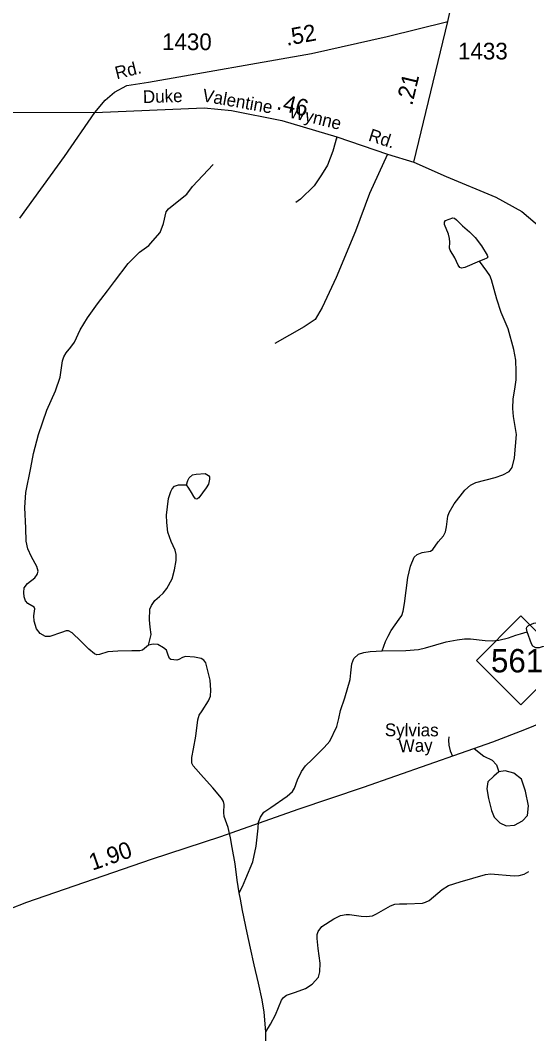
# Model space of a CAD drawing. Extents: x 2126262 to 2293712, y 749403 to 919119.
# Drawn here: x 2225687 to 2229493, y 867756 to 875346 of the extents above; entities that cross this region are included whole.
import ezdxf

# ---------------------------------------------------------------- set-up
doc = ezdxf.new("R2010")
doc.units = 0
for name, color, linetype in [('Exist Hydrographic Creek Single Shore', 7, 'Continuous'), ('Exist Hydrographic Misc Water Feature', 7, 'Continuous'), ('Exist Hydrographic Pond Under 1500 Sq Ft', 7, 'Continuous'), ('Exist Road Non-System Type 51', 7, 'Continuous'), ('Exist Road Non-System Type 51 Label', 7, 'Continuous'), ('Exist Road Primary NC Attributed', 7, 'Continuous'), ('Exist Road Primary NC Service Mileage Hundredths English Label', 7, 'Continuous'), ('Exist Road Primary NC Shield CELL', 7, 'Continuous'), ('Exist Road Primary NC Shield Number Label', 7, 'Continuous'), ('Exist Road Secondary Mileage Hundredths English Label', 7, 'Continuous'), ('Exist Road Secondary Type 51 Attributed', 7, 'Continuous'), ('Exist Road Secondary Type 51 Label', 7, 'Continuous'), ('Exist Road Secondary Type 51 Number Label', 7, 'Continuous')]:
    doc.layers.add(name, color=color, linetype=linetype)

msp = doc.modelspace()

# ---------------------------------------------------------------- linework, layer by layer
at = {"layer": 'Exist Hydrographic Creek Single Shore'}
for points in [[(2226647.7, 870664.9), (2226602.9, 870628.9), (2226582.2, 870623.4), (2226523.2, 870622.3), (2226418.3, 870621.2), (2226342.9, 870616.8), (2226279.5, 870595), (2226260.9, 870593.9), (2226243.4, 870601.5), (2226200.8, 870636.5), (2226140.7, 870695.6), (2226075.8, 870757.9), (2226048.5, 870774.3), (2226032.1, 870773.2), (2225997.1, 870760.1), (2225907.5, 870731.6), (2225876.9, 870730.5), (2225836.5, 870753.5), (2225809.2, 870787.4), (2225790.6, 870845.3), (2225789.5, 870885.8), (2225797.1, 870937.6), (2225790.6, 870949.7), (2225743.6, 870978.1), (2225726.1, 870997.8), (2225716.3, 871027.3), (2225713, 871061.2), (2225717.4, 871094.7), (2225741.4, 871127.5), (2225797.1, 871171.3), (2225814.6, 871194.2), (2225820.1, 871219.4), (2225812.4, 871254.4), (2225772, 871326.5), (2225743.6, 871388.4), (2225732.7, 871445.3), (2225729.4, 871542.6), (2225720.7, 871696.8), (2225729.4, 871809.4), (2225766.6, 871993.4), (2225786.2, 872102.7), (2225823.4, 872242.7), (2225885.7, 872426.7)], [(2227325.1, 868810.3), (2227311.2, 868906.4), (2227294.9, 869027.7), (2227274.1, 869149.7), (2227259.9, 869224.1), (2227242.4, 869300.6), (2227214, 869383.7), (2227210.7, 869413.7), (2227212.9, 869472.7), (2227209.6, 869494.6), (2227194.3, 869519.7), (2227127.7, 869598.5), (2227059.9, 869675), (2226981.2, 869762.5), (2226971.4, 869782.1), (2226971.4, 869798.5), (2226972.5, 869824.8), (2226984.5, 869890.7), (2227002, 869984.7), (2227016.2, 870107.2), (2227026, 870141.1), (2227047.9, 870175), (2227097.4, 870248.8), (2227110.5, 870284.9), (2227114.9, 870328.6), (2227108.3, 870404), (2227075.5, 870534.2), (2227062.4, 870552.7), (2227041.7, 870565.9), (2226990.3, 870575.7), (2226923.7, 870580.1), (2226902.9, 870573.1), (2226874.5, 870558.9), (2226858.1, 870554.5), (2226813.3, 870558.9), (2226803.5, 870566.5), (2226794.7, 870590.6), (2226780.9, 870627.8), (2226759.1, 870645.2), (2226717.6, 870670.4), (2226681.5, 870673.7), (2226647.7, 870664.9)], [(2227525.5, 867769.9), (2227513.1, 867918.4), (2227497.8, 868009.2), (2227471.5, 868133.8), (2227438.8, 868272.9), (2227411.4, 868397.5), (2227385.2, 868512.3), (2227351.3, 868679.1), (2227336, 868763.3), (2227325.1, 868810.3)], [(2227210.6, 866111.3), (2227243.6, 866207), (2227260, 866274.7), (2227287.3, 866392.8), (2227323.4, 866537.6), (2227378, 866700.5), (2227423.9, 866830.6), (2227440.3, 866892.2), (2227443.6, 866926.1), (2227440.3, 866958.9), (2227426.1, 867086.8), (2227427.2, 867128.3), (2227441.4, 867165.5), (2227463.3, 867219.1), (2227470.9, 867259.5), (2227472, 867300), (2227470.9, 867360.5), (2227474.2, 867395.5), (2227497.1, 867475.3), (2227521.2, 867594.4), (2227526.6, 867665.5), (2227525.5, 867769.9)]]:
    msp.add_lwpolyline(points, dxfattribs=at)
at = {"layer": 'Exist Hydrographic Misc Water Feature'}
for points in [[(2225885.7, 872426.7), (2225950.1, 872569.9), (2225986.2, 872672.7), (2226003.7, 872794.5), (2226013.5, 872825.1), (2226029.9, 872855.7), (2226066, 872897.3), (2226092.2, 872935.5), (2226134.8, 873027.4), (2226189.4, 873116.5), (2226264.8, 873222.5), (2226341.3, 873318.8), (2226392.7, 873389.8), (2226495.8, 873524.9), (2226578.9, 873610.1), (2226648.8, 873660.4), (2226680.5, 873693.2), (2226734.1, 873757.8), (2226759.2, 873823.4), (2226779.9, 873912.4), (2226797.4, 873934.2), (2226835.7, 873967), (2226932.9, 874043.6), (2226977.7, 874100.4), (2227130.2, 874265)], [(2228396.2, 870622.4), (2228422.1, 870693.4), (2228440.7, 870732.8), (2228463.6, 870775.4), (2228523.7, 870859.6), (2228544.5, 870888), (2228554.3, 870920.2), (2228563.1, 870978.1), (2228587.1, 871171.6), (2228609, 871256.9), (2228635.2, 871325.8), (2228658.1, 871344.4), (2228695.3, 871360.8), (2228757.6, 871370.1), (2228775.1, 871383.2), (2228814.4, 871439), (2228855.9, 871486), (2228870.1, 871514.4), (2228878.9, 871551.6), (2228887.6, 871632.5), (2228898.5, 871658.7), (2228936.1, 871723.7), (2229014.8, 871826.5), (2229056.3, 871864.7), (2229097.8, 871884.4), (2229243.2, 871921.6), (2229298.9, 871941.3), (2229347, 871967.5), (2229368.8, 871997), (2229387.4, 872068.1), (2229401.6, 872244.6), (2229379.8, 872379), (2229375.4, 872439.2), (2229376.5, 872511.3), (2229389.6, 872583.5), (2229398.3, 872653.7), (2229398.3, 872716), (2229396.2, 872801.3), (2229383, 872881.1), (2229338.2, 873035.3), (2229288, 873158.1), (2229255.2, 873256.5), (2229213.7, 873403), (2229202.7, 873433.6), (2229180.9, 873467.1), (2229125.2, 873542.5)], [(2226647.7, 870664.9), (2226662.9, 870726.8), (2226666.2, 870746.5), (2226658.6, 870800.1), (2226654.2, 870854.7), (2226656.4, 870934.6), (2226668.4, 870964.1), (2226693.5, 871001.2), (2226729.6, 871030.8), (2226755.8, 871054.8), (2226784.2, 871091.3), (2226823.6, 871162.4), (2226842.1, 871231.3), (2226855.2, 871301.3), (2226855.2, 871343.9), (2226846.5, 871377.8), (2226815.9, 871443.4), (2226793, 871512.9), (2226784.2, 871584), (2226783.1, 871638.7), (2226797.3, 871765.1), (2226814.8, 871817.6), (2226823.6, 871837.2), (2226842.1, 871855.8), (2226871.6, 871866.8), (2226930.6, 871867.9)], [(2228396.2, 870622.4), (2228574.3, 870626.8), (2228669.4, 870634.5), (2228721.8, 870646.5), (2228875.9, 870690.2), (2228957.3, 870705.5), (2229012, 870714.3), (2229056.8, 870713.2), (2229166, 870700.1), (2229220.7, 870699), (2229269.8, 870703.4), (2229342, 870719.8), (2229396.6, 870741.6), (2229431.6, 870750.4), (2229481.8, 870764.6)], [(2227325.1, 868810.3), (2227350.3, 868858.2), (2227375.4, 868918.3), (2227428.9, 869041.9), (2227453, 869161.6), (2227467.2, 869296.1), (2227471.5, 869339.8), (2227485.8, 869377), (2227510.9, 869416.3), (2227562.2, 869450.8), (2227684.6, 869535), (2227725.1, 869571.1), (2227740.4, 869594), (2227763.3, 869656.3), (2227792.8, 869720.9), (2227823, 869761.9), (2227873.2, 869810), (2227961.7, 869898.5), (2228003.3, 869946.6), (2228056.8, 870057.1), (2228072.1, 870117.2), (2228085.2, 870177.8), (2228116.9, 870270.7), (2228156.9, 870409.2), (2228162.4, 870458.4), (2228168.9, 870525.1), (2228185.3, 870566.7), (2228218.1, 870597.3), (2228258.5, 870610.4), (2228306.6, 870618.1), (2228396.2, 870622.4)], [(2227525.5, 867769.9), (2227560.2, 867826.8), (2227597.3, 867896.8), (2227643.2, 868006.1), (2227657.4, 868026.9), (2227679.3, 868043.3), (2227747, 868066.2), (2227822.4, 868094.1), (2227871.6, 868125.8), (2227918.6, 868178.3), (2227930.6, 868219.8), (2227931.7, 868283.3), (2227916.4, 868394.2), (2227909.4, 868468.6), (2227909.4, 868498.1), (2227916, 868522.2), (2227945.5, 868559.3), (2228034, 868616.2), (2228085.3, 868642.4), (2228125.8, 868649), (2228150.9, 868649), (2228238.3, 868637), (2228279.9, 868633.7), (2228324.1, 868639.2), (2228354.7, 868654.5), (2228458.5, 868714.6), (2228491.3, 868725), (2228525.2, 868729.4), (2228579.8, 868728.3), (2228697.8, 868732.6), (2228720.8, 868740.3), (2228747, 868754.5), (2228844.9, 868836.5), (2228893, 868864.9), (2228979.3, 868893.4), (2229169.4, 868948), (2229206, 868952.4), (2229384.2, 868939.3), (2229421.3, 868940.4), (2229459.6, 868951.3), (2229494.5, 868969.9)]]:
    msp.add_lwpolyline(points, dxfattribs=at)
for points in [[(2229125.2, 873542.5), (2229015.9, 873494.1), (2228989.7, 873489.7), (2228977.6, 873495.2), (2228965.6, 873512.7), (2228939.4, 873566.2), (2228905.5, 873624.2), (2228901.2, 873638.4), (2228902.2, 873683.2), (2228900.1, 873710.6), (2228892.4, 873743.4), (2228864, 873817.7), (2228864, 873835.2), (2228870.6, 873847.2), (2228924.1, 873866.9), (2228937.2, 873863.6), (2228951.4, 873852.7), (2228998.4, 873807.9), (2229049.8, 873763), (2229091.3, 873718.2), (2229140.5, 873655.9), (2229183.1, 873588.1), (2229186.4, 873572.8), (2229180.9, 873565.1), (2229156.9, 873554.2)], [(2226930.6, 871867.9), (2226941.6, 871899.6), (2226951.4, 871919.2), (2226975.4, 871941.1), (2227004.9, 871946.6), (2227071.6, 871950.9), (2227095.6, 871937.8), (2227104.4, 871926.9), (2227104.4, 871910.5), (2227095.6, 871871.1), (2227079.3, 871843.8), (2227023.5, 871768.4), (2227008.2, 871759.6), (2226998.4, 871762.9), (2226985.3, 871778.2), (2226968.9, 871809.9), (2226948.1, 871842.7)]]:
    msp.add_lwpolyline(points, close=True, dxfattribs=at)
at = {"layer": 'Exist Hydrographic Pond Under 1500 Sq Ft'}
for points in [[(2229481.8, 870764.6), (2229476.4, 870790.8), (2229479.6, 870801.8), (2229491.7, 870812.7), (2229532.1, 870830.2), (2229587.8, 870840), (2229678.5, 870833.5), (2229704.7, 870836.7), (2229760.5, 870858.6), (2229808.6, 870865.2), (2229824.9, 870861.9), (2229835.9, 870855.3)], [(2229835.9, 870855.3), (2229842.4, 870838.9), (2229840.2, 870818.2), (2229824.9, 870793), (2229794.3, 870753.6), (2229773.6, 870741.6), (2229745.2, 870728.5), (2229732.1, 870714.3), (2229704.7, 870670.6), (2229693.8, 870665.1), (2229644.6, 870667.3), (2229617.3, 870661.8), (2229570.3, 870645.4), (2229545.2, 870646.5), (2229524.4, 870659.6), (2229513.5, 870677.1), (2229481.8, 870764.6)]]:
    msp.add_lwpolyline(points, dxfattribs=at)
at = {"layer": 'Exist Road Non-System Type 51'}
for points in [[(2228056.4, 874455.6), (2228057, 874473.3), (2228025.7, 874366.3), (2227986.7, 874261.6), (2227942, 874187.6), (2227886.3, 874105.2), (2227784.5, 874006.1), (2227751, 873981)], [(2228437.1, 874342.5), (2228301.5, 874049.9), (2228195.5, 873766.5), (2228050.7, 873420), (2227946.1, 873195.5), (2227895.9, 873106.2), (2227812.3, 873049), (2227592.6, 872924.4)], [(2228895.5, 869979.9), (2228893.3, 869953.5), (2228895.5, 869916.2), (2228904.3, 869874.5), (2228921.6, 869835.6)], [(2229084.9, 869893.1), (2229156.4, 869835.2), (2229220.5, 869804.5), (2229251.2, 869769.6), (2229269.3, 869716.6)], [(2229269.3, 869716.6), (2229233.1, 869684.5), (2229187, 869641.2), (2229178.7, 869590.9), (2229191.2, 869518.4), (2229214.9, 869427.6), (2229234.5, 869377.4), (2229276.3, 869334.1), (2229325.1, 869311.8), (2229386.5, 869318.8), (2229446.4, 869350.9), (2229484.1, 869390), (2229492.5, 869462.5), (2229470.1, 869571.4), (2229438.1, 869663.5), (2229382.3, 869708.2), (2229318.1, 869723.5), (2229269.3, 869716.6)]]:
    msp.add_lwpolyline(points, dxfattribs=at)
at = {"layer": 'Exist Road Primary NC Attributed'}
msp.add_lwpolyline([(2222453.9, 867027.3), (2222794.9, 867269.3), (2223099.8, 867448.8), (2223615.4, 867742.8), (2223789.5, 867837), (2224326.1, 868113.1), (2224656, 868276.3), (2225107.3, 868482.6), (2225480.1, 868640.3), (2225736.7, 868740.8), (2226668.5, 869062.5), (2227187.9, 869232.2), (2227767.6, 869438.7), (2228256.7, 869601.6), (2229223.7, 869941.9), (2229464.6, 870033.7), (2229720.7, 870139.4), (2229932.7, 870239.9), (2230221, 870397.4), (2230467.7, 870554.9), (2231469.5, 871281)], dxfattribs=at)
at = {"layer": 'Exist Road Primary NC Shield CELL'}
msp.add_lwpolyline([(2229102.1, 870552.1), (2229435.1, 870885.1), (2229768.1, 870552.1), (2229435.1, 870219.1)], close=True, dxfattribs=at)
at = {"layer": 'Exist Road Secondary Type 51 Attributed'}
for points in [[(2223166.1, 877446.9), (2223316, 877295), (2223408.1, 877189), (2223502.9, 877060.5), (2223600.5, 876937.7), (2223667.5, 876817.7), (2223722.9, 876687.5), (2223781.5, 876522.8), (2223812.2, 876425.1), (2223873.5, 876218.5), (2223920.9, 876084.5), (2223951.3, 876018.8), (2224021.1, 875921.1), (2224188.4, 875706.1), (2224430.4, 875417.9), (2224588.7, 875246.9), (2224772.7, 875080.8), (2225049.8, 874849.9), (2225150.2, 874774.5), (2225293.9, 874704.8), (2225436.1, 874676.8), (2225595.1, 874657.3), (2226244.4, 874654.5)], [(2228886.7, 875336.8), (2228926.2, 875510.5), (2228999.9, 875872.2), (2229066.9, 876139.8), (2229124, 876419.8), (2229206.3, 876805.8), (2229295.2, 877085.8), (2229366.4, 877197.4), (2229598.9, 877422.9)], [(2226244.4, 874654.5), (2226322.4, 874748.8), (2226392.2, 874807.4), (2226484.2, 874857.6), (2226646, 874882.8), (2227866.5, 875097.1), (2228434.8, 875225.1), (2228886.7, 875336.8)], [(2228633.1, 874282.6), (2228761.4, 874810.2), (2228886.7, 875336.8)], [(2226244.4, 874654.5), (2227063.5, 874689.3), (2227268.5, 874669.8), (2227645.9, 874596.1), (2228057, 874473.3), (2228437.1, 874342.5), (2228633.1, 874282.6)], [(2225684.9, 873863.9), (2226018.8, 874325.8), (2226244.4, 874654.5)], [(2228633.1, 874282.6), (2228876, 874176.1), (2229246.9, 874022.6), (2229442.2, 873913.7), (2229592.3, 873786.1), (2229751.2, 873613), (2230099.3, 873186.9), (2230314, 872888.2), (2230703.6, 872351.1), (2230962.5, 871986.1), (2231241.4, 871600.8), (2231469.5, 871281)]]:
    msp.add_lwpolyline(points, dxfattribs=at)

# ---------------------------------------------------------------- texts
at = {"layer": 'Exist Road Non-System Type 51 Label'}
for s, rotation, p in [('Sylvias', 359.82918, (2228416.3, 869984.1)), ('Way', 1.72449, (2228521.4, 869862.6))]:
    msp.add_text(s, height=95, rotation=rotation, dxfattribs=at).set_placement(p)
at = {"layer": 'Exist Road Primary NC Service Mileage Hundredths English Label'}
msp.add_text('1.90', height=125, rotation=19.0483, dxfattribs=at).set_placement((2226227.6, 868976.4))
at = {"layer": 'Exist Road Primary NC Shield Number Label'}
msp.add_text('561', height=175, dxfattribs=at).set_placement((2229211.2, 870462.3))
at = {"layer": 'Exist Road Secondary Mileage Hundredths English Label'}
for s, rotation, p in [('.52', 10.51567, (2227682.3, 875154.6)), ('.21', 76.56694, (2228620.6, 874702.9)), ('.46', 345.76732, (2227599.7, 874681.5))]:
    msp.add_text(s, height=125, rotation=rotation, dxfattribs=at).set_placement(p)
at = {"layer": 'Exist Road Secondary Type 51 Label'}
for s, rotation, p in [('Rd.', 14.05221, (2226409.3, 874903.7)), ('Duke', 1.74495, (2226606.8, 874725.4)), ('Valentine', 349.86081, (2227044.9, 874740.4)), ('Wynne', 346.10684, (2227693.3, 874619.7)), ('Rd.', 341.89994, (2228286.6, 874446.4))]:
    msp.add_text(s, height=95, rotation=rotation, dxfattribs=at).set_placement(p)
at = {"layer": 'Exist Road Secondary Type 51 Number Label'}
for s, p in [('1430', (2226748.6, 875122.7)), ('1433', (2228964.3, 875052.8))]:
    msp.add_text(s, height=125, dxfattribs=at).set_placement(p)

doc.saveas('drawing.dxf')
